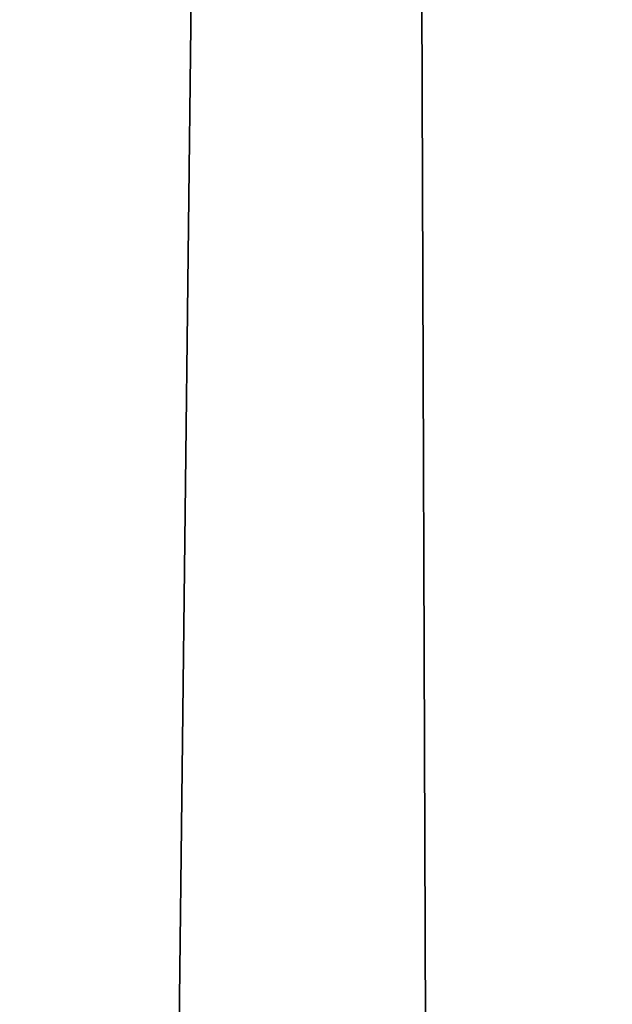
# Model space of a CAD drawing. Header units: millimetres. Extents: x -365 to 365, y -678 to 20.
# Tile 257 of 656: x -2.199 to -2.044, y -55.412 to -55.155. Entities that reach past the tile are written whole.
import ezdxf

# ---------------------------------------------------------------- set-up
doc = ezdxf.new("R2010")
doc.units = ezdxf.units.MM
doc.header["$LTSCALE"] = 65.185185
for name, color, linetype in [('237', 7, 'CONTINUOUS'), ('362', 7, 'CONTINUOUS'), ('375', 7, 'CONTINUOUS'), ('566', 7, 'CONTINUOUS'), ('568', 7, 'CONTINUOUS')]:
    doc.layers.add(name, color=color, linetype=linetype)

msp = doc.modelspace()

# ---------------------------------------------------------------- linework, layer by layer
at = {"layer": '237', "linetype": 'CONTINUOUS'}
for points in [[(-2.02482, -74.85131, -2.96229), (-2.2, -25, -1.35), (-2.63505, -74.85131, -1.35), (-2.02482, -74.85131, -2.96229)], [(-1.87094, -25.60872, -2.45872), (-2.2, -25, -1.35), (-2.02482, -74.85131, -2.96229), (-1.87094, -25.60872, -2.45872)]]:
    msp.add_3dface(points, dxfattribs=at)
at = {"layer": '362', "linetype": 'CONTINUOUS'}
for points in [[(-2, -74.7, 19.85), (-2, 0, 19.85), (-4.0572, -6.35385, 19.03356), (-2, -74.7, 19.85)], [(-2, -74.7, 19.85), (-4.0572, -6.35385, 19.03356), (-4.12132, -74.7, 18.97132), (-2, -74.7, 19.85)]]:
    msp.add_3dface(points, dxfattribs=at)
at = {"layer": '375', "linetype": 'CONTINUOUS'}
for points in [[(-2, -41.71041, -6.15), (-2.34238, -71.5, -6.28562), (-2.35355, -41.71041, -6.29645), (-2, -41.71041, -6.15)], [(-2, -71.5, -6.15), (-2.34238, -71.5, -6.28562), (-2, -41.71041, -6.15), (-2, -71.5, -6.15)]]:
    msp.add_3dface(points, dxfattribs=at)
at = {"layer": '566', "linetype": 'CONTINUOUS'}
for points in [[(-2.09344, -12.78906, 15.05), (-1.90988, -11.79268, 15.84282), (-2.63505, -74.85131, 15.05), (-2.09344, -12.78906, 15.05)], [(-2.63505, -74.85131, 15.05), (-1.90988, -11.79268, 15.84282), (-2.02482, -74.85131, 16.66229), (-2.63505, -74.85131, 15.05)]]:
    msp.add_3dface(points, dxfattribs=at)
at = {"layer": '568', "linetype": 'CONTINUOUS'}
msp.add_3dface([(-2.63505, -74.85131, 15.05), (-2.3244, -39.25501, 14.79324), (-2.09344, -12.78906, 15.05), (-2.63505, -74.85131, 15.05)], dxfattribs=at)

doc.saveas('drawing.dxf')
